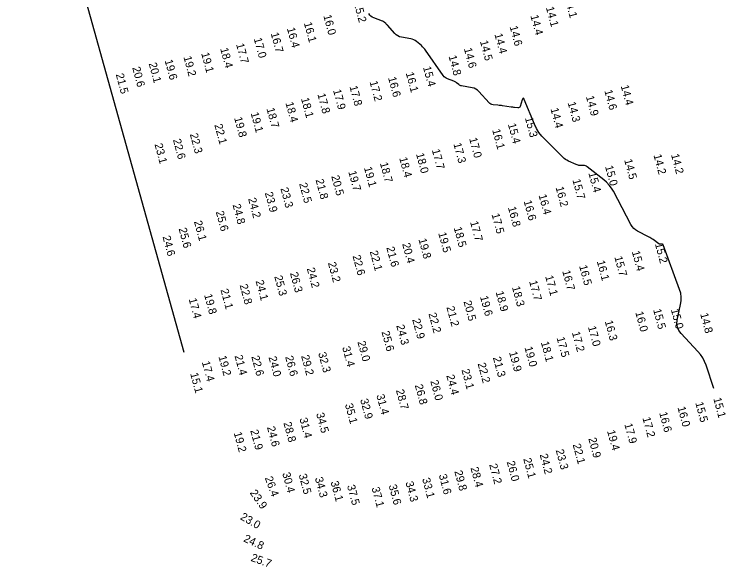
# Model space of a CAD drawing. Extents: x 988130 to 1132882, y 654656 to 841453.
# Drawn here: x 1052622 to 1053066.5, y 747526.6 to 747871.9 of the extents above; entities that cross this region are included whole.
import ezdxf

# ---------------------------------------------------------------- set-up
doc = ezdxf.new("R2010")
doc.units = 0
doc.layers.add('V-TOPO-MAJR', color=7, linetype='Continuous')
doc.layers.add('V-TOPO-SOUN', color=7, linetype='Continuous')

msp = doc.modelspace()

# ---------------------------------------------------------------- linework, layer by layer
at = {"layer": 'V-TOPO-MAJR'}
for points in [[(1052622.03, 748040.8), (1052727.97, 747660.65)], [(1053058.93, 747638.08), (1053054.17, 747652.6), (1053053.26, 747654.96), (1053052.11, 747657.16), (1053050.72, 747659.23), (1053049.09, 747661.16), (1053038.52, 747672.41), (1053037.12, 747674.28), (1053036.26, 747676.3), (1053035.96, 747678.47), (1053036.2, 747680.79), (1053038.28, 747690.39), (1053038.63, 747692.78), (1053038.64, 747695.14), (1053038.31, 747697.48), (1053037.63, 747699.8), (1053027.4, 747727.69), (1053027.28, 747727.91), (1053027.12, 747728.07), (1053026.92, 747728.16), (1053026.66, 747728.19), (1053025.57, 747728.16), (1053025.3, 747728.17), (1053025.05, 747728.23), (1053024.81, 747728.33), (1053024.58, 747728.47), (1053021.04, 747731.07), (1053020.37, 747731.54), (1053019.68, 747731.98), (1053018.97, 747732.4), (1053018.25, 747732.78), (1053011.42, 747736.26), (1053010.12, 747737.05), (1053008.98, 747738), (1053008.01, 747739.12), (1053007.21, 747740.41), (1052996.28, 747761.21), (1052995.07, 747763.25), (1052993.66, 747765.14), (1052992.06, 747766.86), (1052990.27, 747768.42), (1052979.88, 747776.58), (1052979.39, 747776.9), (1052978.88, 747777.13), (1052978.33, 747777.28), (1052977.75, 747777.33), (1052975.37, 747777.37), (1052974.78, 747777.41), (1052974.2, 747777.5), (1052973.64, 747777.66), (1052973.09, 747777.88), (1052968.26, 747780.08), (1052967.3, 747780.57), (1052966.4, 747781.13), (1052965.55, 747781.77), (1052964.75, 747782.49), (1052953.57, 747793.5), (1052951.57, 747795.67), (1052949.81, 747798.01), (1052948.3, 747800.51), (1052947.03, 747803.17), (1052940.63, 747818.52), (1052940.29, 747819.15), (1052939.96, 747819.36), (1052939.65, 747819.13), (1052939.36, 747818.46), (1052937.98, 747814.2), (1052937.78, 747813.77), (1052937.48, 747813.48), (1052937.09, 747813.33), (1052936.61, 747813.33), (1052934.52, 747813.59), (1052934, 747813.66), (1052933.48, 747813.73), (1052932.95, 747813.8), (1052932.43, 747813.87), (1052927.1, 747814.65), (1052926.36, 747814.75), (1052925.61, 747814.84), (1052924.87, 747814.93), (1052924.12, 747815.01), (1052921.13, 747815.29), (1052920.41, 747815.42), (1052919.75, 747815.68), (1052919.16, 747816.06), (1052918.63, 747816.55), (1052912.31, 747823.59), (1052911.41, 747824.45), (1052910.4, 747825.13), (1052909.29, 747825.63), (1052908.08, 747825.94), (1052901.45, 747827.1), (1052900.99, 747827.21), (1052900.55, 747827.37), (1052900.14, 747827.59), (1052899.75, 747827.87), (1052898.23, 747829.07), (1052897.85, 747829.36), (1052897.44, 747829.61), (1052897.01, 747829.82), (1052896.57, 747830.01), (1052892.61, 747831.46), (1052891.84, 747831.81), (1052891.15, 747832.26), (1052890.53, 747832.82), (1052890, 747833.48), (1052879.02, 747849.33), (1052878.42, 747850.13), (1052877.77, 747850.88), (1052877.07, 747851.59), (1052876.32, 747852.25), (1052873.22, 747854.79), (1052872.42, 747855.37), (1052871.56, 747855.83), (1052870.65, 747856.18), (1052869.69, 747856.42), (1052863.91, 747857.46), (1052862.71, 747857.78), (1052861.61, 747858.28), (1052860.61, 747858.96), (1052859.72, 747859.83), (1052855.09, 747865.05), (1052854.87, 747865.3), (1052854.64, 747865.54), (1052854.4, 747865.77), (1052854.16, 747866), (1052853.17, 747866.89), (1052852.91, 747867.1), (1052852.64, 747867.28), (1052852.35, 747867.44), (1052852.05, 747867.57), (1052846.56, 747869.57), (1052845.61, 747870.01), (1052844.79, 747870.61), (1052844.1, 747871.35), (1052843.54, 747872.24)]]:
    msp.add_lwpolyline(points, dxfattribs=at)

# ---------------------------------------------------------------- texts
at = {"layer": 'V-TOPO-SOUN'}
for s, rotation, p in [('14.1 ', 285, (1052965.82, 747881.61)), ('15.2 ', 285, (1052834.09, 747878.75)), ('14.1 ', 285, (1052954.09, 747876.05)), ('16.0 ', 285, (1052815.07, 747870.97)), ('14.4 ', 285, (1052944.4, 747870.9)), ('16.4 ', 285, (1052792.31, 747863)), ('16.1 ', 285, (1052802.91, 747866.33)), ('14.6 ', 285, (1052931.45, 747864.09)), ('16.7 ', 285, (1052782.18, 747859.9)), ('14.4 ', 285, (1052921.94, 747859.32)), ('17.0 ', 285, (1052771.61, 747856.6)), ('14.5 ', 285, (1052912.9, 747854.91)), ('18.4 ', 285, (1052750.66, 747850.32)), ('17.7 ', 285, (1052760.54, 747853.11)), ('14.6 ', 285, (1052902.87, 747850.3)), ('19.2 ', 285, (1052727.71, 747845.13)), ('19.1 ', 285, (1052738.78, 747847.38)), ('14.8 ', 285, (1052893.29, 747845.62)), ('20.1 ', 285, (1052705.98, 747841.07)), ('19.6 ', 285, (1052715.95, 747842.94)), ('20.6 ', 285, (1052695.71, 747838.45)), ('15.4 ', 285, (1052877.32, 747838.74)), ('21.5 ', 285, (1052685.42, 747834.24)), ('16.6 ', 285, (1052855.5, 747832.18)), ('16.1 ', 285, (1052866.54, 747835.09)), ('17.2 ', 285, (1052843.94, 747829.61)), ('14.4 ', 285, (1053000.81, 747827.07)), ('17.9 ', 285, (1052821.13, 747824.36)), ('17.8 ', 285, (1052831.4, 747826.64)), ('14.6 ', 285, (1052990.59, 747824.09)), ('18.1 ', 285, (1052801.12, 747819.17)), ('17.8 ', 285, (1052811.37, 747821.85)), ('14.9 ', 285, (1052979.09, 747820.4)), ('18.4 ', 285, (1052791.41, 747816.43)), ('14.3 ', 285, (1052967.68, 747816.59)), ('19.1 ', 285, (1052769.67, 747810.03)), ('18.7 ', 285, (1052779.56, 747812.82)), ('14.4 ', 285, (1052956.94, 747812.77)), ('19.8 ', 285, (1052759.34, 747807.07)), ('15.3 ', 285, (1052940.99, 747807.04)), ('22.1 ', 285, (1052747, 747802.68)), ('15.4 ', 285, (1052930.35, 747803.11)), ('22.3 ', 285, (1052731.67, 747796.9)), ('16.1 ', 285, (1052920.54, 747799.55)), ('22.6 ', 285, (1052721.12, 747793.38)), ('17.0 ', 285, (1052906.14, 747794.18)), ('23.1 ', 285, (1052709.63, 747790.54)), ('17.7 ', 285, (1052882.85, 747787.01)), ('17.3 ', 285, (1052896.29, 747790.88)), ('18.0 ', 285, (1052872.96, 747784.57)), ('14.2 ', 285, (1053021.29, 747783.8)), ('14.2 ', 285, (1053032.24, 747784.09)), ('18.7 ', 285, (1052850.41, 747778.75)), ('18.4 ', 285, (1052862.47, 747781.97)), ('14.5 ', 285, (1053002.98, 747780.78)), ('19.1 ', 285, (1052840.43, 747775.94)), ('15.0 ', 285, (1052991.03, 747776.73)), ('20.5 ', 285, (1052820, 747770.63)), ('19.7 ', 285, (1052830.68, 747773.43)), ('15.4 ', 285, (1052980.63, 747772.58)), ('22.5 ', 285, (1052799.95, 747765.93)), ('21.8 ', 285, (1052810.21, 747768.36)), ('15.7 ', 285, (1052970.66, 747768.3)), ('23.9 ', 285, (1052778.5, 747760.2)), ('23.3 ', 285, (1052788.27, 747762.98)), ('16.2 ', 285, (1052960.13, 747763.6)), ('24.2 ', 285, (1052768.09, 747756.55)), ('16.4 ', 285, (1052949.51, 747758.77)), ('24.8 ', 285, (1052758.37, 747752.72)), ('16.6 ', 285, (1052940.19, 747755.04)), ('25.6 ', 285, (1052747.88, 747748.38)), ('16.8 ', 285, (1052930.38, 747751.1)), ('26.1 ', 285, (1052734.26, 747742.31)), ('17.5 ', 285, (1052920.14, 747746.83)), ('25.6 ', 285, (1052724.67, 747737.83)), ('18.5 ', 285, (1052896.53, 747738.38)), ('17.7 ', 285, (1052906.73, 747742.01)), ('19.5 ', 285, (1052886.85, 747735.06)), ('24.6 ', 285, (1052714.62, 747732.81)), ('19.8 ', 285, (1052874.49, 747731.17)), ('21.6 ', 285, (1052854.4, 747726.06)), ('20.4 ', 285, (1052864.29, 747728.36)), ('15.2 ', 285, (1053022.18, 747728.32)), ('22.6 ', 285, (1052833.32, 747720.75)), ('22.1 ', 285, (1052844.06, 747723.56)), ('15.4 ', 285, (1053007.75, 747723.46)), ('23.2 ', 285, (1052817.93, 747716.42)), ('16.1 ', 285, (1052985.87, 747717.43)), ('15.7 ', 285, (1052996.86, 747720.09)), ('24.2 ', 285, (1052804.73, 747712.92)), ('16.5 ', 285, (1052974.84, 747714.53)), ('25.3 ', 285, (1052784.42, 747708)), ('26.3 ', 285, (1052794.22, 747710.07)), ('17.1 ', 285, (1052953.63, 747708.05)), ('16.7 ', 285, (1052964.29, 747711.32)), ('22.8 ', 285, (1052762.77, 747702.59)), ('24.1 ', 285, (1052772.75, 747705.11)), ('17.7 ', 285, (1052943.6, 747704.9)), ('21.1 ', 285, (1052750.84, 747699.65)), ('18.9 ', 285, (1052922.69, 747698.23)), ('18.3 ', 285, (1052932.89, 747701.31)), ('17.4 ', 285, (1052730.95, 747693.85)), ('19.8 ', 285, (1052740.6, 747696.48)), ('19.6 ', 285, (1052912.93, 747695.34)), ('20.5 ', 285, (1052902.61, 747692.3)), ('22.2 ', 285, (1052880.73, 747684.71)), ('21.2 ', 285, (1052891.94, 747688.81)), ('16.0 ', 285, (1053009.93, 747685.54)), ('15.5 ', 285, (1053021.08, 747687.17)), ('15.0 ', 285, (1053032.14, 747687.26)), ('22.9 ', 285, (1052870.58, 747681.05)), ('14.8 ', 285, (1053050.43, 747684.6)), ('24.3 ', 285, (1052860.61, 747677.33)), ('17.0 ', 285, (1052980.35, 747676.45)), ('16.3 ', 285, (1052990.85, 747679.98)), ('25.6 ', 285, (1052851.41, 747673.35)), ('17.2 ', 285, (1052970.33, 747672.98)), ('29.0 ', 285, (1052836.39, 747667.02)), ('17.5 ', 285, (1052960.76, 747669.65)), ('31.4 ', 285, (1052826.82, 747663.69)), ('19.0 ', 285, (1052940.69, 747663.63)), ('18.1 ', 285, (1052950.93, 747666.79)), ('21.4 ', 285, (1052759.6, 747658.38)), ('22.6 ', 285, (1052770.09, 747657.89)), ('26.6 ', 285, (1052791.2, 747657.78)), ('29.2 ', 285, (1052801.2, 747658.27)), ('32.3 ', 285, (1052811.82, 747660.04)), ('19.9 ', 285, (1052931.07, 747660.57)), ('17.4 ', 285, (1052739.17, 747654.48)), ('19.2 ', 285, (1052749.55, 747657.92)), ('24.0 ', 285, (1052780.84, 747657.52)), ('22.2 ', 285, (1052911.44, 747653.48)), ('21.3 ', 285, (1052920.99, 747657.24)), ('23.1 ', 285, (1052901.35, 747649.59)), ('15.1 ', 285, (1052731.91, 747647.25)), ('24.4 ', 285, (1052891.86, 747646.08)), ('26.8 ', 285, (1052872.19, 747640)), ('26.0 ', 285, (1052881.88, 747642.59)), ('28.7 ', 285, (1052860.41, 747636.86)), ('31.4 ', 285, (1052848.17, 747633.79)), ('15.1 ', 285, (1053058.65, 747631.72)), ('35.1 ', 285, (1052828.54, 747628)), ('32.9 ', 285, (1052838.08, 747631)), ('15.5 ', 285, (1053047.39, 747629.01)), ('34.5 ', 285, (1052810.56, 747622.27)), ('16.6 ', 285, (1053024.85, 747622.76)), ('16.0 ', 285, (1053036.27, 747626.14)), ('31.4 ', 285, (1052800.13, 747619.09)), ('17.2 ', 285, (1053014.4, 747619.55)), ('24.6 ', 285, (1052779.86, 747613.77)), ('28.8 ', 285, (1052790.13, 747616.52)), ('17.9 ', 285, (1053003.08, 747615.66)), ('19.2 ', 285, (1052759.11, 747610.24)), ('21.9 ', 285, (1052769.43, 747611.71)), ('19.4 ', 285, (1052992.29, 747611.39)), ('20.9 ', 285, (1052980.59, 747606.71)), ('22.1 ', 285, (1052970.83, 747602.89)), ('24.2 ', 285, (1052950.21, 747596.59)), ('23.3 ', 285, (1052960.22, 747599.42)), ('26.0 ', 285, (1052929.61, 747592.1)), ('25.1 ', 285, (1052939.94, 747593.97)), ('28.4 ', 285, (1052906.99, 747588.37)), ('27.2 ', 285, (1052918.66, 747590.37)), ('26.4 ', 290, (1052778.46, 747582.13)), ('30.4 ', 285, (1052789.4, 747584.96)), ('32.5 ', 285, (1052799.66, 747584.04)), ('31.6 ', 285, (1052887.15, 747583.87)), ('29.8 ', 285, (1052896.89, 747586.18)), ('34.3 ', 285, (1052809.78, 747581.98)), ('36.1 ', 285, (1052819.6, 747579.55)), ('34.3 ', 285, (1052866.33, 747579.3)), ('33.1 ', 285, (1052876.75, 747581.52)), ('23.9 ', 305, (1052768.95, 747572.76)), ('37.5 ', 285, (1052829.86, 747577.2)), ('37.1 ', 285, (1052845.21, 747575.84)), ('35.6 ', 285, (1052855.86, 747577.38)), ('23.0 ', 330, (1052762.76, 747556.5)), ('24.8 ', 335, (1052764.81, 747542.58)), ('25.7 ', 340, (1052769.42, 747530.38))]:
    msp.add_text(s, height=5, rotation=rotation, dxfattribs=at).set_placement(p)

doc.saveas('drawing.dxf')
